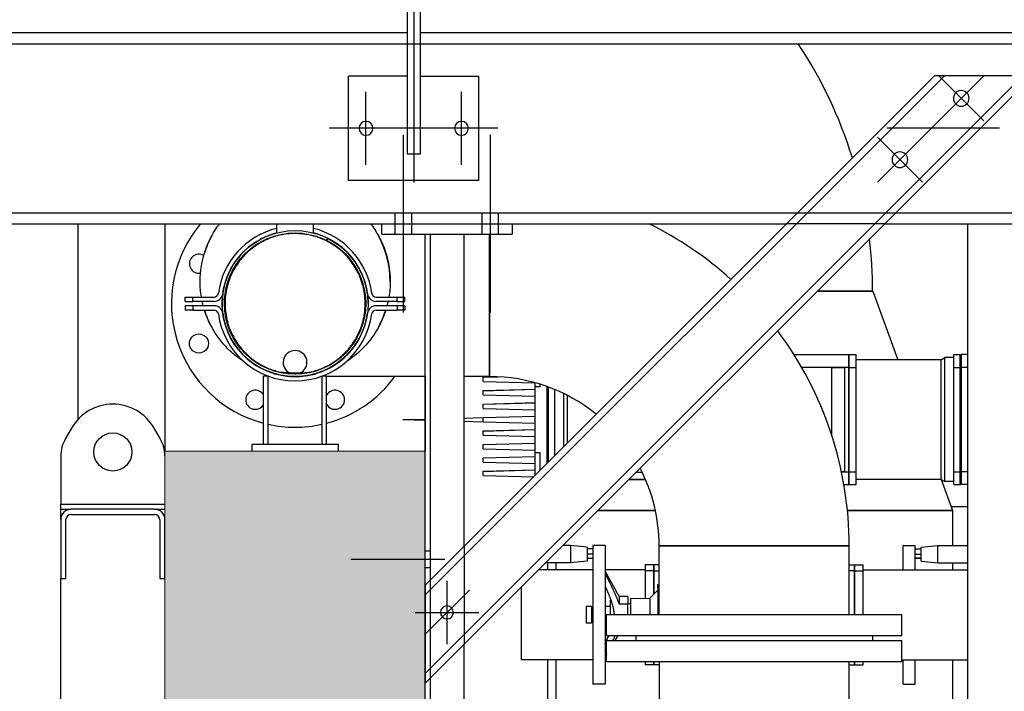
# Model space of a CAD drawing. Extents: x -89225 to 110569, y 13360 to 87647.
# Tile 460 of 478: x 106900 to 108034, y 66537 to 67311. Entities that reach past the tile are written whole.
import ezdxf

# ---------------------------------------------------------------- set-up
doc = ezdxf.new("R2010")
doc.units = 0
doc.layers.add('Beluchtingstank', color=253, linetype='Continuous')
doc.layers.add('Iv-Lines 035', color=4, linetype='Continuous')

# ---------------------------------------------------------------- blocks, each defined once
blk = doc.blocks.new('Bordes been 1 ZAZ')
for p, q in [((1231702, -981670.4), (1231702, -983047.6)), ((1231694.5, -981737.1), (1231694.5, -983015.1)), ((1231709.5, -981737.1), (1231709.5, -983015.1)), ((1230391.2, -982875.1, 1600), (1231694.5, -982875.1, 1600)), ((1231709.5, -982875.1, 1600), (1233012.8, -982875.1, 1600)), ((1238455.2, -982887.6, 1600), (1230222.2, -982887.6, 1600)), ((1231688.7, -983624.7, 1600), (1230988.7, -982924.7, 1600)), ((1230988.7, -982924.7, 1600), (1231101.8, -982924.7, 1600)), ((1231688.7, -983613.4, 1600), (1231000, -982924.7, 1600)), ((1231045.2, -982924.7, 1600), (1231167.7, -983047.2, 1600)), ((1231045.2, -982976.4, 1600), (1231097, -982924.7, 1600)), ((1231688.7, -983522.9, 1600), (1231090.5, -982924.7, 1600)), ((1231688.7, -983511.6, 1600), (1231101.8, -982924.7, 1600)), ((1231627, -983045.1), (1231627, -982925.1)), ((1231694.5, -982925.1), (1231627, -982925.1)), ((1231709.5, -982925.1), (1231777, -982925.1)), ((1231777, -983045.1), (1231777, -982925.1)), ((1231647, -983027.1), (1231647, -982943.2)), ((1231757, -983027.1), (1231757, -982943.2)), ((1231026.8, -982985.1, 1600), (1231156.8, -982985.1, 1600)), ((1231115.9, -983047.2, 1600), (1231167.7, -982995.4, 1600)), ((1231605, -982985.1), (1231799, -982985.1)), ((1231613.7, -983197.5, 1600), (1231613.7, -982992.8, 1600)), ((1231713.7, -983197.5, 1600), (1231713.7, -982992.8, 1600)), ((1231694.5, -983015.1), (1231709.5, -983015.1)), ((1231627, -983045.1), (1231777, -983045.1)), ((1238455.2, -983082.6, 1600), (1230222.2, -983082.6, 1600)), ((1231604.2, -983107.1, 1600), (1231604.2, -983082.6, 1600)), ((1231623.2, -983107.1, 1600), (1231623.2, -983082.6, 1600)), ((1231704.2, -983107.1, 1600), (1231704.2, -983082.6, 1600)), ((1231723.2, -983107.1, 1600), (1231723.2, -983082.6, 1600)), ((1231159.1, -983095.1, 1600), (1230148.7, -983095.1, 1600)), ((1231063.7, -983095.1, 1600), (1231063.7, -984725.7, 1600)), ((1231159.1, -983095.1, 1600), (1231272.2, -983095.1, 1600)), ((1237583, -983095.1, 1600), (1231272.2, -983095.1, 1600)), ((1231588.7, -983095.1, 1600), (1231588.7, -983107.1, 1600)), ((1231738.7, -983107.1, 1600), (1231738.7, -983095.1, 1600)), ((1231738.7, -983107.1, 1600), (1231588.7, -983107.1, 1600)), ((1231643.7, -983466.6, 1600), (1231643.7, -983107.1, 1600)), ((1231682.7, -983722.1, 1600), (1231682.7, -983107.1, 1600)), ((1231688.7, -983722.1, 1600), (1231688.7, -983107.1, 1600)), ((1231643.7, -983466.6, 1600), (1231643.7, -983579.7, 1600)), ((1231682.7, -983472.6, 1600), (1231688.7, -983472.6, 1600)), ((1231666.3, -983482.1, 1600), (1231774.3, -983482.1, 1600)), ((1231682.7, -983491.6, 1600), (1231688.7, -983491.6, 1600)), ((1231663.7, -983506.6, 1600), (1231663.7, -983579.7, 1600)), ((1231689.5, -983569, 1600), (1231637.8, -983517.3, 1600)), ((1231688.7, -983511.6, 1600), (1231688.7, -983624.7, 1600)), ((1231700.2, -983543.1, 1600), (1231627.1, -983543.1, 1600)), ((1231643.7, -983722.1, 1600), (1231643.7, -983579.7, 1600))]:
    blk.add_line(p, q)
for centre, radius in [((1231071.1, -982950.6, 1600), 9), ((1231647, -982985.1), 8), ((1231757, -982985.1), 8), ((1231141.8, -983021.3, 1600), 9), ((1231663.7, -983543.1, 1600), 7.5)]:
    blk.add_circle(centre, radius)
blk = doc.blocks.new('Beuchtingstank doorsnede')
h = blk.add_hatch()
h.set_pattern_fill('ANSI31', color=256, scale=2540, angle=165.0002, style=0)
h.set_pattern_definition([(210.0002, (1248752.05, -931373.5), (158.751, -274.9626), [])])
edge = h.paths.add_edge_path()
edge.add_ellipse((1219998, -938419.1), major_axis=(84.1, 0), ratio=1, start_angle=0, end_angle=360)
edge = h.paths.add_edge_path(flags=0)
edge.add_ellipse((1219998, -938419.1), major_axis=(81.4, 0), ratio=1, start_angle=0, end_angle=360)
h = blk.add_hatch()
h.set_pattern_fill('ANSI31', color=256, scale=2540, angle=75, style=0)
h.set_pattern_definition([(120, (1248752.05, -931373.5), (-274.963, -158.75), [])])
edge = h.paths.add_edge_path()
edge.add_line((1219728, -938668.1), (1219728, -938736.1))
edge.add_line((1219728, -938736.1), (1219734, -938736.1))
edge.add_line((1219734, -938736.1), (1219734, -938668.1))
edge.add_ellipse((1219740, -938668.1), major_axis=(0, 6), ratio=1, start_angle=0, end_angle=90, ccw=False)
edge.add_line((1219740, -938662.1), (1219836, -938662.1))
edge.add_ellipse((1219836, -938668.1), major_axis=(6, 0), ratio=1, start_angle=0, end_angle=90, ccw=False)
edge.add_line((1219842, -938668.1), (1219842, -938736.1))
edge.add_line((1219842, -938736.1), (1219848, -938736.1))
edge.add_line((1219848, -938736.1), (1219848, -938668.1))
edge.add_ellipse((1219836, -938668.1), major_axis=(0, 12), ratio=1, start_angle=270, end_angle=360)
edge.add_line((1219836, -938656.1), (1219740, -938656.1))
edge.add_ellipse((1219740, -938668.1), major_axis=(-12, 0), ratio=1, start_angle=270, end_angle=360)
for p, q in [((1219748, -938552.4), (1219748, -938327.1)), ((1219848, -938327.1), (1219848, -938589.1)), ((1219977, -938337.7), (1219977, -938327.1)), ((1220019.1, -938337.7), (1220019.1, -938327.1)), ((1220222.2, -938339.1), (1220222.2, -938503.3)), ((1220222.2, -938503.3), (1220222.2, -938339.1)), ((1220600, -938404.7), (1220663.6, -938404.7)), ((1220663.6, -938404.7), (1220600, -938404.7)), ((1220663.6, -938404.7), (1220692.4, -938483.8)), ((1219871.5, -938411.6), (1219880.3, -938411.6)), ((1219871.5, -938416.6), (1219871.5, -938411.6)), ((1219871.5, -938416.6), (1219880.3, -938416.6)), ((1219880.3, -938411.6), (1219904.7, -938411.6)), ((1219880.3, -938416.6), (1219880.3, -938411.6)), ((1219904.7, -938416.6), (1219880.3, -938416.6)), ((1220091.4, -938411.6), (1220115.8, -938411.6)), ((1220115.8, -938416.6), (1220091.4, -938416.6)), ((1220115.8, -938411.6), (1220124.5, -938411.6)), ((1220115.8, -938416.6), (1220115.8, -938411.6)), ((1220115.8, -938416.6), (1220124.5, -938416.6)), ((1220124.5, -938416.6), (1220124.5, -938411.6)), ((1219880.3, -938421.6), (1219871.5, -938421.6)), ((1219871.5, -938421.6), (1219871.5, -938426.6)), ((1219880.3, -938426.6), (1219871.5, -938426.6)), ((1219904.7, -938421.6), (1219880.3, -938421.6)), ((1219880.3, -938421.6), (1219880.3, -938426.6)), ((1219880.3, -938426.6), (1219904.7, -938426.6)), ((1220115.8, -938421.6), (1220091.4, -938421.6)), ((1220091.4, -938426.6), (1220115.8, -938426.6)), ((1220124.5, -938421.6), (1220115.8, -938421.6)), ((1220115.8, -938421.6), (1220115.8, -938426.6)), ((1220124.5, -938426.6), (1220115.8, -938426.6)), ((1220124.5, -938421.6), (1220124.5, -938426.6)), ((1220572.9, -938477.8), (1220636, -938477.8)), ((1220636, -938492.6), (1220636, -938477.8)), ((1220636.5, -938478.3), (1220636, -938477.8)), ((1220636.5, -938492.6), (1220636.5, -938477.8)), ((1220636.5, -938477.8), (1220644.5, -938477.8)), ((1220644.5, -938492.6), (1220644.5, -938477.8)), ((1220742.5, -938483.8), (1220644.5, -938483.8)), ((1220742.5, -938483.8), (1220746.9, -938481.3)), ((1220742.5, -938621.8), (1220742.5, -938483.8)), ((1220746.9, -938624.3), (1220746.9, -938481.3)), ((1220757, -938481.3), (1220746.9, -938481.3)), ((1220757, -938492.6), (1220757, -938477.8)), ((1220757, -938477.8), (1220764.5, -938477.8)), ((1220764.5, -938492.6), (1220764.5, -938477.8)), ((1220765.5, -938478.8), (1220764.5, -938477.8)), ((1220765.5, -938477.8), (1220765.5, -938492.6)), ((1220773, -938477.8), (1220765.5, -938477.8)), ((1220636, -938492.6), (1220581.8, -938492.6)), ((1220616.5, -938492.8), (1220631.5, -938492.8)), ((1220616.5, -938571.2), (1220616.5, -938492.8)), ((1220631.5, -938612.8), (1220631.5, -938492.8)), ((1220636, -938613.1), (1220636, -938492.6)), ((1220636.5, -938492.6), (1220644.5, -938492.6)), ((1220636.5, -938613), (1220636.5, -938492.6)), ((1220644.5, -938613), (1220644.5, -938492.6)), ((1220757, -938492.6), (1220764.5, -938492.6)), ((1220757, -938613), (1220757, -938492.6)), ((1220764.5, -938613), (1220764.5, -938492.6)), ((1220773.5, -938492.6), (1220765.5, -938492.6)), ((1220765.5, -938492.6), (1220765.5, -938613)), ((1219961.8, -938581.1), (1219961.8, -938502.6)), ((1219966.8, -938502.6), (1219961.8, -938502.6)), ((1219966.8, -938581.1), (1219966.8, -938502.6)), ((1219999.3, -938503.3), (1219998, -938503.3)), ((1220029.3, -938503.3), (1220027.5, -938503.3)), ((1220029.3, -938581.1), (1220029.3, -938502.6)), ((1220034.3, -938502.6), (1220029.3, -938502.6)), ((1220034.3, -938581.1), (1220034.3, -938502.6)), ((1220148, -938503.3), (1220034.3, -938503.3)), ((1220148, -938503.3), (1220148, -938552.2)), ((1220222.2, -938503.3), (1220193, -938503.3)), ((1220214.7, -938504), (1220231.7, -938503.5)), ((1220214.7, -938504), (1220232, -938503.5)), ((1220214.7, -938504), (1220231.9, -938503.5)), ((1220214.7, -938503.9), (1220231.2, -938503.5)), ((1220214.7, -938503.9), (1220231, -938503.5)), ((1220214.7, -938503.9), (1220231.5, -938503.5)), ((1220214.7, -938503.9), (1220231.3, -938503.5)), ((1220214.7, -938503.9), (1220214.7, -938503.9)), ((1220214.7, -938503.9), (1220214.7, -938503.9)), ((1220214.7, -938504), (1220214.7, -938503.9)), ((1220214.7, -938503.9), (1220214.7, -938503.9)), ((1220214.7, -938504), (1220214.7, -938504)), ((1220214.7, -938508.8), (1220214.7, -938504)), ((1220214.7, -938504), (1220214.7, -938504)), ((1220214.7, -938508.8), (1220274.5, -938510.4)), ((1220214.7, -938519.4), (1220274.7, -938517.8)), ((1220214.7, -938519.4), (1220274.7, -938517.8)), ((1220214.7, -938519.4), (1220274.7, -938517.8)), ((1220214.7, -938519.4), (1220274.7, -938517.9)), ((1220214.7, -938519.5), (1220274.7, -938517.9)), ((1220214.7, -938519.5), (1220274.7, -938517.9)), ((1220214.7, -938519.4), (1220274.7, -938517.9)), ((1220214.7, -938519.5), (1220274.7, -938517.9)), ((1220214.7, -938519.5), (1220274.7, -938517.9)), ((1220214.7, -938519.4), (1220214.7, -938519.4)), ((1220214.7, -938519.4), (1220214.7, -938519.4)), ((1220214.7, -938519.4), (1220214.7, -938519.4)), ((1220214.7, -938519.5), (1220214.7, -938519.4)), ((1220214.7, -938519.4), (1220214.7, -938519.4)), ((1220214.7, -938519.5), (1220214.7, -938519.5)), ((1220214.7, -938519.5), (1220214.7, -938519.5)), ((1220214.7, -938519.5), (1220214.7, -938519.5)), ((1220214.7, -938524.4), (1220214.7, -938519.5)), ((1220274.7, -938515.1), (1220274.7, -938510.5)), ((1220274.7, -938590.7), (1220274.7, -938515.1)), ((1220280.5, -938515.1), (1220274.7, -938515.1)), ((1220280.5, -938515.1), (1220280.5, -938512.2)), ((1220288.5, -938603.1), (1220288.5, -938514.9)), ((1220289.5, -938515.3), (1220289.5, -938602.1)), ((1220297, -938518.2), (1220297, -938594.6)), ((1220214.7, -938524.4), (1220274.7, -938525.9)), ((1220307.2, -938522.7), (1220307.2, -938584.4)), ((1220311.6, -938524.9), (1220311.6, -938580.1)), ((1220214.7, -938534.9), (1220274.7, -938533.3)), ((1220214.7, -938534.9), (1220274.7, -938533.3)), ((1220214.7, -938534.9), (1220274.7, -938533.3)), ((1220214.7, -938535), (1220274.7, -938533.4)), ((1220214.7, -938534.9), (1220274.7, -938533.4)), ((1220214.7, -938535), (1220274.7, -938533.4)), ((1220214.7, -938535), (1220274.7, -938533.4)), ((1220214.7, -938535), (1220274.7, -938533.4)), ((1220214.7, -938534.9), (1220274.7, -938533.4)), ((1220214.7, -938534.9), (1220214.7, -938534.9)), ((1220214.7, -938534.9), (1220214.7, -938534.9)), ((1220214.7, -938534.9), (1220214.7, -938534.9)), ((1220214.7, -938535), (1220214.7, -938534.9)), ((1220214.7, -938534.9), (1220214.7, -938534.9)), ((1220214.7, -938535), (1220214.7, -938535)), ((1220214.7, -938539.9), (1220214.7, -938535)), ((1220214.7, -938535), (1220214.7, -938535)), ((1220214.7, -938535), (1220214.7, -938535)), ((1220214.7, -938539.9), (1220274.7, -938541.4)), ((1220122, -938552.9), (1220148, -938552.2)), ((1220122, -938552.9), (1220148, -938553.5)), ((1220148, -938553.5), (1220148, -938589.1)), ((1220193, -938551), (1220214.7, -938550.4)), ((1220214.7, -938550.4), (1220274.7, -938548.8)), ((1220214.7, -938550.4), (1220274.7, -938548.8)), ((1220214.7, -938550.4), (1220274.7, -938548.8)), ((1220214.7, -938550.5), (1220274.7, -938548.9)), ((1220214.7, -938550.5), (1220274.7, -938548.9)), ((1220214.7, -938550.4), (1220274.7, -938548.9)), ((1220214.7, -938550.5), (1220274.7, -938548.9)), ((1220214.7, -938550.4), (1220214.7, -938550.4)), ((1220214.7, -938550.4), (1220214.7, -938550.4)), ((1220214.7, -938550.5), (1220214.7, -938550.4)), ((1220214.7, -938550.4), (1220214.7, -938550.4)), ((1220214.7, -938550.5), (1220214.7, -938550.5)), ((1220214.7, -938555.4), (1220214.7, -938550.5)), ((1220214.7, -938550.5), (1220214.7, -938550.5)), ((1219740.4, -938562.6), (1219733.4, -938574.8)), ((1219842.7, -938574.8), (1219835.7, -938562.6)), ((1220193, -938554.7), (1220214.7, -938555.3)), ((1220214.7, -938555.4), (1220274.7, -938556.9)), ((1220214.7, -938565.9), (1220274.7, -938564.3)), ((1220214.7, -938565.9), (1220274.7, -938564.3)), ((1220214.7, -938565.9), (1220274.7, -938564.3)), ((1220214.7, -938565.9), (1220274.7, -938564.4)), ((1220214.7, -938566), (1220274.7, -938564.4)), ((1220214.7, -938566), (1220274.7, -938564.4)), ((1220214.7, -938566), (1220274.7, -938564.4)), ((1220214.7, -938565.9), (1220274.7, -938564.4)), ((1220214.7, -938566), (1220274.7, -938564.4)), ((1220214.7, -938565.9), (1220214.7, -938565.9)), ((1220214.7, -938566), (1220214.7, -938565.9)), ((1220214.7, -938565.9), (1220214.7, -938565.9)), ((1220214.7, -938565.9), (1220214.7, -938565.9)), ((1220214.7, -938565.9), (1220214.7, -938565.9)), ((1220214.7, -938566), (1220214.7, -938566)), ((1220214.7, -938566), (1220214.7, -938566)), ((1220214.7, -938566), (1220214.7, -938566)), ((1220214.7, -938570.9), (1220214.7, -938566)), ((1220214.7, -938570.9), (1220274.7, -938572.4)), ((1219948, -938581.1), (1219953, -938581.1)), ((1219948, -938581.1), (1219948, -938589.1)), ((1219953, -938581.1), (1220043, -938581.1)), ((1220043, -938581.1), (1220048, -938581.1)), ((1220048, -938589.1), (1220048, -938581.1)), ((1220214.7, -938581.4), (1220274.7, -938579.8)), ((1220214.7, -938581.4), (1220274.7, -938579.8)), ((1220214.7, -938581.4), (1220274.7, -938579.8)), ((1220214.7, -938581.5), (1220274.7, -938579.9)), ((1220214.7, -938581.5), (1220274.7, -938579.9)), ((1220214.7, -938581.4), (1220274.7, -938579.9)), ((1220214.7, -938581.5), (1220274.7, -938579.9)), ((1220214.7, -938581.5), (1220274.7, -938579.9)), ((1220214.7, -938581.4), (1220274.7, -938579.9)), ((1220214.7, -938581.4), (1220214.7, -938581.4)), ((1220214.7, -938581.4), (1220214.7, -938581.4)), ((1220214.7, -938581.4), (1220214.7, -938581.4)), ((1220214.7, -938581.5), (1220214.7, -938581.4)), ((1220214.7, -938581.4), (1220214.7, -938581.4)), ((1220214.7, -938586.4), (1220214.7, -938581.5)), ((1220214.7, -938581.5), (1220214.7, -938581.5)), ((1220214.7, -938581.5), (1220214.7, -938581.5)), ((1220214.7, -938581.5), (1220214.7, -938581.5)), ((1220214.7, -938586.4), (1220274.7, -938587.9)), ((1219728, -938594.8), (1219728, -938650.1)), ((1220214.7, -938596.9), (1220274.7, -938595.3)), ((1220214.7, -938596.9), (1220274.7, -938595.3)), ((1220214.7, -938596.9), (1220274.7, -938595.4)), ((1220214.7, -938597), (1220274.7, -938595.4)), ((1220214.7, -938597), (1220274.7, -938595.4)), ((1220214.7, -938596.9), (1220274.7, -938595.4)), ((1220214.7, -938597), (1220274.7, -938595.4)), ((1220214.7, -938596.9), (1220214.7, -938596.9)), ((1220214.7, -938597), (1220214.7, -938596.9)), ((1220214.7, -938596.9), (1220214.7, -938596.9)), ((1220214.7, -938596.9), (1220214.7, -938596.9)), ((1220214.7, -938601.8), (1220214.7, -938597)), ((1220214.7, -938597), (1220214.7, -938597)), ((1220214.7, -938597), (1220214.7, -938597)), ((1220274.7, -938590.7), (1220280.5, -938590.7)), ((1220274.7, -938616.9), (1220274.7, -938590.7)), ((1220280.5, -938611.1), (1220280.5, -938590.7)), ((1220214.7, -938601.8), (1220274.7, -938603.4)), ((1220214.7, -938612.4), (1220274.7, -938610.8)), ((1220214.7, -938612.5), (1220274.7, -938610.9)), ((1220214.7, -938612.4), (1220274.7, -938610.9)), ((1220214.7, -938612.4), (1220274.7, -938610.9)), ((1220214.7, -938612.5), (1220274.7, -938610.9)), ((1220214.7, -938612.4), (1220214.7, -938612.4)), ((1220214.7, -938612.4), (1220214.7, -938612.4)), ((1220214.7, -938612.5), (1220214.7, -938612.4)), ((1220214.7, -938612.5), (1220214.7, -938612.5)), ((1220214.7, -938617.3), (1220214.7, -938612.5)), ((1220214.7, -938617.3), (1220272.8, -938618.8)), ((1220382.9, -938621.8), (1220401.8, -938621.8)), ((1220383.4, -938621.3), (1220401.6, -938621.3)), ((1220391.2, -938613.6), (1220398.1, -938613.6)), ((1220627.6, -938612.8), (1220631.5, -938612.8)), ((1220627.7, -938613.1), (1220636, -938613.1)), ((1220636, -938627.8), (1220636, -938613.1)), ((1220636.5, -938613), (1220644.5, -938613)), ((1220636.5, -938627.8), (1220636.5, -938613)), ((1220644.5, -938627.8), (1220644.5, -938613)), ((1220742.5, -938621.8), (1220644.5, -938621.8)), ((1220742.5, -938621.8), (1220746.9, -938624.3)), ((1220742.6, -938621.9), (1220755.6, -938657.7)), ((1220757, -938613), (1220764.5, -938613)), ((1220757, -938627.8), (1220757, -938613)), ((1220764.5, -938627.8), (1220764.5, -938613)), ((1220773, -938613), (1220765.5, -938613)), ((1220765.5, -938613), (1220765.5, -938627.8)), ((1220630.5, -938627.8), (1220636, -938627.8)), ((1220636.5, -938627.3), (1220636, -938627.8)), ((1220636.5, -938627.8), (1220644.5, -938627.8)), ((1220757, -938624.3), (1220746.9, -938624.3)), ((1220757, -938627.8), (1220764.5, -938627.8)), ((1220765.5, -938626.8), (1220764.5, -938627.8)), ((1220773, -938627.8), (1220765.5, -938627.8)), ((1219728, -938650.1), (1219848, -938650.1)), ((1219728, -938656.1), (1219728, -938650.1)), ((1219728, -938668.1), (1219728, -938656.1)), ((1219728, -938656.1), (1219740, -938656.1)), ((1219836, -938656.1), (1219740, -938656.1)), ((1219836, -938656.1), (1219848, -938656.1)), ((1220773, -938653.5, 1600), (1220754.1, -938653.5)), ((1219740, -938662.1), (1219836, -938662.1)), ((1220347, -938657.7), (1220413.2, -938657.7)), ((1220413.2, -938657.7), (1220347, -938657.7)), ((1220634.6, -938657.7), (1220755.6, -938657.7)), ((1220755.6, -938657.7), (1220634.6, -938657.7)), ((1220755.6, -938657.7), (1220755.6, -938697.8)), ((1219728, -938668.1), (1219728, -938736.1)), ((1219734, -938736.1), (1219734, -938668.1)), ((1219842, -938668.1), (1219842, -938736.1)), ((1219848, -938736.1), (1219848, -938668.1)), ((1220315.5, -938697.8), (1220306.9, -938697.8)), ((1220315.5, -938697.8), (1220315.5, -938717.9)), ((1220334.5, -938699.8), (1220315.5, -938697.8)), ((1220334.5, -938699.8), (1220334.5, -938715.9)), ((1220341.3, -938701.8), (1220334.5, -938701.8)), ((1220341.3, -938701.8), (1220334.5, -938701.8)), ((1220341.3, -938697.8), (1220341.3, -938857.8)), ((1220355.3, -938697.8), (1220341.3, -938697.8)), ((1220355.3, -938697.8), (1220355.3, -938857.8)), ((1220636.6, -938698.5), (1220417.5, -938698.5)), ((1220417.5, -938698.5), (1220636.6, -938698.5)), ((1220417.5, -938777.5), (1220417.5, -938698.5)), ((1220636.6, -938777.5), (1220636.6, -938698.5)), ((1220698.7, -938725.8), (1220698.7, -938697.8)), ((1220698.7, -938697.8), (1220712.7, -938697.8)), ((1220712.7, -938725.8), (1220712.7, -938697.8)), ((1220712.7, -938701.8), (1220719.5, -938701.8)), ((1220719.5, -938699.8), (1220738.6, -938697.8)), ((1220719.5, -938715.9), (1220719.5, -938699.8)), ((1220738.6, -938717.9), (1220738.6, -938697.8)), ((1220738.6, -938697.8), (1220773, -938697.8)), ((1220341.3, -938707.8), (1220334.5, -938707.8)), ((1220334.5, -938712.6), (1220341.3, -938712.6)), ((1220712.7, -938707.8), (1220719.5, -938707.8)), ((1220712.7, -938712.6), (1220719.5, -938712.6)), ((1220719.5, -938712.6), (1220712.7, -938712.6)), ((1220315.5, -938717.9), (1220286.9, -938717.9)), ((1220289, -938717.9), (1220289, -938725.8)), ((1220298.4, -938717.9), (1220298.4, -938725.8)), ((1220334.5, -938715.9), (1220315.5, -938717.9)), ((1220401.5, -938720.3), (1220401.5, -938727.2)), ((1220411, -938720.3), (1220401.5, -938720.3)), ((1220411, -938720.3), (1220411, -938727.2)), ((1220411, -938720.8), (1220411.5, -938720.3)), ((1220411.5, -938720.3), (1220411.5, -938727.2)), ((1220417.5, -938720.3), (1220411.5, -938720.3)), ((1220636.6, -938720.3), (1220642.5, -938720.3)), ((1220642.5, -938727.2), (1220642.5, -938720.3)), ((1220643, -938720.8), (1220642.5, -938720.3)), ((1220643, -938727.2), (1220643, -938720.3)), ((1220643, -938720.3), (1220652.5, -938720.3)), ((1220652.5, -938727.2), (1220652.5, -938720.3)), ((1220719.5, -938715.9), (1220738.6, -938717.9)), ((1220738.6, -938717.9), (1220773, -938717.9)), ((1220755.6, -938717.9), (1220755.6, -938725.8)), ((1220341.3, -938725.8), (1220278.9, -938725.8)), ((1220401.5, -938725.8), (1220355.3, -938725.8)), ((1220371.3, -938756.8), (1220355.3, -938727.6)), ((1220411, -938727.2), (1220401.5, -938727.2)), ((1220401.5, -938727.2), (1220401.5, -938758.6)), ((1220411, -938727.2), (1220411, -938754.3)), ((1220411.5, -938727.2), (1220417.5, -938727.2)), ((1220411.5, -938727.2), (1220411.5, -938753.8)), ((1220642.5, -938727.2), (1220636.6, -938727.2)), ((1220642.5, -938777.5), (1220642.5, -938727.2)), ((1220643, -938727.2), (1220652.5, -938727.2)), ((1220643, -938777.5), (1220643, -938727.2)), ((1220652.5, -938725.8), (1220773, -938725.8)), ((1220652.5, -938777.5), (1220652.5, -938727.2)), ((1219728, -939637.1), (1219728, -938736.1)), ((1219728, -938736.1), (1219734, -938736.1)), ((1219842, -938736.1), (1219848, -938736.1)), ((1220259, -938829.8), (1220259, -938745.7)), ((1220416, -938746.8), (1220416, -938742.8)), ((1220416, -938742.8), (1220417.5, -938742.8)), ((1220416, -938746.8), (1220416, -938777.5)), ((1220417.5, -938746.8), (1220416, -938746.8)), ((1220371.3, -938756.8), (1220371.3, -938765.5)), ((1220381.3, -938756.8), (1220371.3, -938756.8)), ((1220381.3, -938756.8), (1220381.3, -938765.5)), ((1220384.7, -938758.9), (1220406.9, -938758.5)), ((1220406.9, -938758.5), (1220416, -938749.3)), ((1220406.9, -938758.5), (1220406.9, -938777.5)), ((1220333.6, -938768.3), (1220333.6, -938787.3)), ((1220339.6, -938768.3), (1220333.6, -938768.3)), ((1220339.6, -938768.3), (1220339.6, -938787.3)), ((1220355.3, -938767.8), (1220361.3, -938767.8)), ((1220361.3, -938777.5), (1220361.3, -938760.9)), ((1220361.3, -938760.9), (1220361.9, -938760.9)), ((1220381.3, -938765.5), (1220371.3, -938765.5)), ((1220384.7, -938765.3), (1220381.3, -938765.3)), ((1220381.3, -938777.5), (1220381.3, -938765.5)), ((1220384.7, -938758.9), (1220384.7, -938777.5)), ((1220339.6, -938772.3), (1220341.3, -938772.3)), ((1220357, -938777.5), (1220697, -938777.5)), ((1220357, -938801.5), (1220357, -938777.5)), ((1220697, -938801.5), (1220697, -938777.5)), ((1220339.6, -938787.3), (1220333.6, -938787.3)), ((1220339.6, -938783.3), (1220341.3, -938783.3)), ((1220355.3, -938787.8), (1220357, -938787.8)), ((1220357, -938801.5), (1220697, -938801.5)), ((1220369.8, -938801.5), (1220366.5, -938807.5)), ((1220390.5, -938801.5), (1220390.5, -938807.5)), ((1220663.5, -938801.5), (1220663.5, -938807.5)), ((1220357, -938807.5), (1220697, -938807.5)), ((1220357, -938831.5), (1220357, -938807.5)), ((1220697, -938831.5), (1220697, -938807.5)), ((1220357, -938824.9), (1220355.3, -938828.1)), ((1220341.3, -938829.8), (1220259, -938829.8)), ((1220289, -938829.8), (1220289, -939224.3)), ((1220298.4, -938829.8), (1220298.4, -939224.3)), ((1220357, -938829.8), (1220355.3, -938829.8)), ((1220357, -938831.5), (1220697, -938831.5)), ((1220401.5, -938831.5), (1220401.5, -938835.3)), ((1220411, -938835.3), (1220401.5, -938835.3)), ((1220411, -938831.5), (1220411, -938835.3)), ((1220411, -938834.8), (1220411.5, -938835.3)), ((1220411.5, -938831.5), (1220411.5, -938835.3)), ((1220417.5, -938835.3), (1220411.5, -938835.3)), ((1220417.5, -938831.5), (1220417.5, -939115.3)), ((1220636.6, -939115.3), (1220636.6, -938831.5)), ((1220636.6, -938835.3), (1220642.5, -938835.3)), ((1220642.5, -938835.3), (1220642.5, -938831.5)), ((1220643, -938834.8), (1220642.5, -938835.3)), ((1220643, -938835.3), (1220643, -938831.5)), ((1220643, -938835.3), (1220652.5, -938835.3)), ((1220652.5, -938835.3), (1220652.5, -938831.5)), ((1220697, -938829.8), (1220773, -938829.8)), ((1220698.7, -938857.8), (1220698.7, -938829.8)), ((1220712.7, -938857.8), (1220712.7, -938829.8)), ((1220755.6, -938829.8), (1220755.6, -941779.1)), ((1220355.3, -938857.8), (1220341.3, -938857.8)), ((1220698.7, -938857.8), (1220712.7, -938857.8))]:
    blk.add_line(p, q)
for centre, radius in [((1219998, -938419.1), 84.1), ((1219998, -938419.1), 81.4), ((1219887.2, -938465.1), 11), ((1219788, -938590.1), 22)]:
    blk.add_circle(centre, radius)
for centre, radius, start, end in [((1220146, -938404.7), 517.5, 17.2454, 33.4282), ((1219998, -938419.1), 142.5, 139.7881, 255.27), ((1220222.2, -938698.5), 414.3, 47.8533, 63.6845), ((1219998, -938419.1), 89.2, 103.6774, 172.3705), ((1219998, -938419.1), 84.2, 104.5074, 172.3705), ((1219998, -938419.1), 89.2, 7.6295, 76.3226), ((1219998, -938419.1), 84.2, 7.6295, 75.4926), ((1219998, -938393.7), 109.5, 151.3708, 163.6292), ((1219998, -938393.7), 109.5, 359.9999, 28.6292), ((1220146, -938404.7), 517.5, 0, 6.6643), ((1219887.2, -938373.2), 11, 59.8583, 279.1661), ((1219904.7, -938406.6), 5, 270, 352.3705), ((1219904.7, -938406.6), 10, 270, 352.3705), ((1220091.4, -938406.6), 10, 187.6295, 270), ((1220091.4, -938406.6), 5, 187.6295, 270), ((1219998, -938393.7), 109.5, 197.4784, 208.6292), ((1219904.7, -938431.6), 10, 7.6295, 90), ((1219904.7, -938431.6), 5, 7.6295, 90), ((1220091.4, -938431.6), 10, 90, 172.3705), ((1220091.4, -938431.6), 5, 90, 172.3705), ((1219998, -938393.7), 109.5, 331.3708, 342.5216), ((1219998, -938419.1), 89.2, 187.6295, 352.3705), ((1219998, -938419.1), 84.1, 187.6295, 352.3705), ((1220222.2, -938698.5), 414.3, 0, 36.7612), ((1219998, -938486.9), 13.7, 293.5914, 246.4097), ((1219998, -938419.1), 142.5, 284.73, 323.8106), ((1220222.2, -938698.5), 195.3, 51.0635, 90), ((1219952.1, -938530), 11, 28.2538, 331.7462), ((1220044, -938530), 11, 208.2538, 151.7462), ((1219788, -938590.1), 55, 30, 150), ((1219998, -938419.1), 142.5, 257.3394, 282.6606), ((1219768, -938594.8), 40, 150, 180), ((1219808, -938594.8), 40, 0, 30), ((1220222.2, -938698.5), 195.3, 0, 27.2972), ((1219740, -938668.1), 12, 90, 180), ((1219836, -938668.1), 12, 0, 90), ((1219740, -938668.1), 6, 90, 180), ((1219836, -938668.1), 6, 0, 90)]:
    blk.add_arc(centre, radius, start, end)
for centre, major_axis, ratio, start_param, end_param in [((1218022.9, -940343.3), (-3789.6, 0), 0.707401, 3.903178, 3.903561), ((1218022.9, -936763.9), (3789.6, 0), 0.706813, 5.521217, 5.5216)]:
    blk.add_ellipse(centre, major_axis=major_axis, ratio=ratio, start_param=start_param, end_param=end_param)
for points, knots in [([(1219890, -938411.6), (1219889, -938405.7), (1219888.5, -938399.8), (1219888.5, -938393.7), (1219888.5, -938381.5), (1219890.6, -938369.4), (1219894.6, -938357.8), (1219897.4, -938349.7), (1219901.2, -938341.9), (1219905.8, -938334.6), (1219907.5, -938332), (1219909.2, -938329.6), (1219911.1, -938327.1)], [-19.060199, -19.060199, -19.060199, -19.060199, -17.256446, -17.256446, -17.256446, -13.584257, -13.584257, -13.584257, -10.986652, -10.986652, -10.986652, -10.070016, -10.070016, -10.070016, -10.070016]), ([(1220085, -938327.1), (1220088.4, -938331.5), (1220091.4, -938336.2), (1220094.1, -938341.1), (1220099, -938350), (1220102.7, -938359.7), (1220104.9, -938369.7), (1220106.7, -938377.5), (1220107.6, -938385.6), (1220107.6, -938393.7), (1220107.6, -938399.8), (1220107.1, -938405.7), (1220106.1, -938411.6)], [-24.443005, -24.443005, -24.443005, -24.443005, -22.77179, -22.77179, -22.77179, -19.693565, -19.693565, -19.693565, -17.256447, -17.256447, -17.256447, -15.452694, -15.452694, -15.452694, -15.452694]), ([(1219997.1, -938338.4), (1219993.5, -938338.5), (1219989.9, -938338.7), (1219986.4, -938339.3), (1219982.4, -938339.8), (1219978.4, -938340.7), (1219974.5, -938341.9), (1219970.2, -938343.2), (1219965.9, -938344.9), (1219961.8, -938347), (1219959.6, -938348.1), (1219957.4, -938349.3), (1219955.3, -938350.6), (1219953.1, -938352), (1219950.9, -938353.5), (1219948.9, -938355.1), (1219946.7, -938356.8), (1219944.6, -938358.6), (1219942.6, -938360.5), (1219940.5, -938362.5), (1219938.5, -938364.6), (1219936.6, -938366.8), (1219934.6, -938369.1), (1219932.8, -938371.5), (1219931.1, -938373.9), (1219929.4, -938376.5), (1219927.8, -938379.2), (1219926.4, -938382), (1219924.9, -938384.8), (1219923.6, -938387.8), (1219922.5, -938390.8), (1219921.3, -938393.9), (1219920.3, -938397), (1219919.6, -938400.2), (1219918.8, -938403.4), (1219918.2, -938406.7), (1219917.8, -938410), (1219917.4, -938413.4), (1219917.3, -938416.7), (1219917.3, -938420.1), (1219917.4, -938423.4), (1219917.6, -938426.8), (1219918.1, -938430.1), (1219918.5, -938433.4), (1219919.2, -938436.7), (1219920, -938439.9), (1219920.9, -938443.1), (1219921.9, -938446.2), (1219923.1, -938449.3), (1219924.3, -938452.2), (1219925.7, -938455.2), (1219927.3, -938458), (1219928.8, -938460.7), (1219930.4, -938463.3), (1219932.2, -938465.9), (1219934, -938468.3), (1219935.8, -938470.7), (1219937.8, -938472.9), (1219939.8, -938475.1), (1219941.8, -938477.1), (1219943.9, -938479.1), (1219946, -938480.9), (1219948.1, -938482.7), (1219950.4, -938484.3), (1219952.5, -938485.8), (1219954.7, -938487.3), (1219956.9, -938488.6), (1219959.1, -938489.9), (1219961.3, -938491.1), (1219963.5, -938492.1), (1219967.6, -938494.1), (1219971.9, -938495.7), (1219976.3, -938496.9), (1219980.2, -938498), (1219984.2, -938498.8), (1219988.3, -938499.3), (1219991.8, -938499.7), (1219995.4, -938499.9), (1219999, -938499.9)], [-25.584553, -25.584553, -25.584553, -25.584553, -24.504271, -24.504271, -24.504271, -23.278379, -23.278379, -23.278379, -21.897152, -21.897152, -21.897152, -21.146132, -21.146132, -21.146132, -20.352179, -20.352179, -20.352179, -19.517041, -19.517041, -19.517041, -18.645026, -18.645026, -18.645026, -17.734835, -17.734835, -17.734835, -16.789754, -16.789754, -16.789754, -15.8182, -15.8182, -15.8182, -14.823699, -14.823699, -14.823699, -13.811365, -13.811365, -13.811365, -12.792276, -12.792276, -12.792276, -11.773188, -11.773188, -11.773188, -10.760853, -10.760853, -10.760853, -9.766352, -9.766352, -9.766352, -8.794798, -8.794798, -8.794798, -7.849717, -7.849717, -7.849717, -6.939526, -6.939526, -6.939526, -6.067511, -6.067511, -6.067511, -5.232374, -5.232374, -5.232374, -4.438421, -4.438421, -4.438421, -3.6874, -3.6874, -3.6874, -2.306173, -2.306173, -2.306173, -1.080281, -1.080281, -1.080281, 0, 0, 0, 0]), ([(1219974.3, -938338.4), (1219971.4, -938339.3), (1219968.6, -938340.3), (1219965.8, -938341.4), (1219963, -938342.6), (1219960.4, -938343.9), (1219957.7, -938345.3)], [-24.103413, -24.103413, -24.103413, -24.103413, -23.198038, -23.198038, -23.198038, -22.300285, -22.300285, -22.300285, -22.300285]), ([(1219999, -938499.9), (1220002.6, -938499.8), (1220006.2, -938499.6), (1220009.7, -938499), (1220013.7, -938498.5), (1220017.7, -938497.6), (1220021.6, -938496.4), (1220025.9, -938495.1), (1220030.2, -938493.4), (1220034.3, -938491.3), (1220036.5, -938490.2), (1220038.7, -938489), (1220040.8, -938487.7), (1220043, -938486.3), (1220045.2, -938484.8), (1220047.2, -938483.2), (1220049.4, -938481.5), (1220051.5, -938479.7), (1220053.5, -938477.8), (1220055.6, -938475.8), (1220057.6, -938473.7), (1220059.5, -938471.5), (1220061.4, -938469.2), (1220063.3, -938466.8), (1220065, -938464.3), (1220066.7, -938461.8), (1220068.3, -938459.1), (1220069.7, -938456.3), (1220071.2, -938453.5), (1220072.5, -938450.5), (1220073.6, -938447.5), (1220074.8, -938444.4), (1220075.8, -938441.3), (1220076.5, -938438.1), (1220077.3, -938434.9), (1220077.9, -938431.6), (1220078.3, -938428.3), (1220078.6, -938424.9), (1220078.8, -938421.6), (1220078.8, -938418.2), (1220078.7, -938414.8), (1220078.5, -938411.5), (1220078, -938408.2), (1220077.6, -938404.9), (1220076.9, -938401.6), (1220076.1, -938398.4), (1220075.2, -938395.2), (1220074.2, -938392.1), (1220073, -938389), (1220071.8, -938386), (1220070.4, -938383.1), (1220068.8, -938380.3), (1220067.3, -938377.6), (1220065.7, -938375), (1220063.9, -938372.4), (1220062.1, -938370), (1220060.3, -938367.6), (1220058.3, -938365.4), (1220056.3, -938363.2), (1220054.3, -938361.1), (1220052.2, -938359.2), (1220050.1, -938357.4), (1220048, -938355.6), (1220045.7, -938354), (1220043.6, -938352.4), (1220041.4, -938351), (1220039.2, -938349.7), (1220037, -938348.4), (1220034.8, -938347.2), (1220032.6, -938346.2), (1220028.4, -938344.2), (1220024.2, -938342.6), (1220019.8, -938341.4), (1220015.8, -938340.3), (1220011.9, -938339.5), (1220007.8, -938339), (1220004.3, -938338.6), (1220000.7, -938338.4), (1219997.1, -938338.4)], [-25.584553, -25.584553, -25.584553, -25.584553, -24.504271, -24.504271, -24.504271, -23.278379, -23.278379, -23.278379, -21.897152, -21.897152, -21.897152, -21.146132, -21.146132, -21.146132, -20.352179, -20.352179, -20.352179, -19.517041, -19.517041, -19.517041, -18.645026, -18.645026, -18.645026, -17.734835, -17.734835, -17.734835, -16.789754, -16.789754, -16.789754, -15.8182, -15.8182, -15.8182, -14.823699, -14.823699, -14.823699, -13.811365, -13.811365, -13.811365, -12.792276, -12.792276, -12.792276, -11.773188, -11.773188, -11.773188, -10.760853, -10.760853, -10.760853, -9.766352, -9.766352, -9.766352, -8.794798, -8.794798, -8.794798, -7.849717, -7.849717, -7.849717, -6.939526, -6.939526, -6.939526, -6.067511, -6.067511, -6.067511, -5.232374, -5.232374, -5.232374, -4.438421, -4.438421, -4.438421, -3.6874, -3.6874, -3.6874, -2.306173, -2.306173, -2.306173, -1.080281, -1.080281, -1.080281, 0, 0, 0, 0]), ([(1220071.9, -938378.8), (1220070, -938375.3), (1220067.8, -938371.8), (1220065.3, -938368.6), (1220062.9, -938365.4), (1220060.3, -938362.5), (1220057.5, -938359.7), (1220051.8, -938354), (1220045.4, -938349.1), (1220038.4, -938345.3)], [-9.036378, -9.036378, -9.036378, -9.036378, -7.811643, -7.811643, -7.811643, -6.622955, -6.622955, -6.622955, -4.209801, -4.209801, -4.209801, -4.209801]), ([(1219924.2, -938378.8), (1219923.7, -938379.7), (1219923.3, -938380.5), (1219922.9, -938381.3), (1219919.5, -938388), (1219917, -938395.2), (1219915.6, -938402.6), (1219914.5, -938408), (1219913.9, -938413.6), (1219913.9, -938419.1), (1219913.9, -938427.2), (1219915.1, -938435.2), (1219917.3, -938442.9)], [-17.473709, -17.473709, -17.473709, -17.473709, -17.188978, -17.188978, -17.188978, -14.930308, -14.930308, -14.930308, -13.255044, -13.255044, -13.255044, -10.841451, -10.841451, -10.841451, -10.841451]), ([(1219892.1, -938421.6), (1219891.8, -938420.4), (1219891.5, -938419.1), (1219891.2, -938417.8), (1219891.1, -938417.4), (1219891, -938417), (1219890.9, -938416.6)], [-20.0885156, -20.0885156, -20.0885156, -20.0885156, -19.6935646, -19.6935646, -19.6935646, -19.5718396, -19.5718396, -19.5718396, -19.5718396]), ([(1219939.3, -938486.2), (1219938.4, -938485.6), (1219937.5, -938485), (1219936.5, -938484.4), (1219930.8, -938480.5), (1219925.5, -938476.1), (1219920.6, -938471.2), (1219913.2, -938463.8), (1219907, -938455.5), (1219902, -938446.4), (1219898.6, -938440.1), (1219895.7, -938433.5), (1219893.6, -938426.7)], [-28.30088, -28.30088, -28.30088, -28.30088, -27.970219, -27.970219, -27.970219, -25.890615, -25.890615, -25.890615, -22.771789, -22.771789, -22.771789, -20.611251, -20.611251, -20.611251, -20.611251]), ([(1220102.5, -938426.6), (1220102.2, -938427.7), (1220101.9, -938428.7), (1220101.5, -938429.7), (1220098.7, -938437.8), (1220094.9, -938445.6), (1220090.3, -938452.9), (1220086, -938459.5), (1220081.1, -938465.6), (1220075.5, -938471.2), (1220069.8, -938476.9), (1220063.5, -938481.9), (1220056.8, -938486.2)], [-13.901643, -13.901643, -13.901643, -13.901643, -13.584257, -13.584257, -13.584257, -10.986653, -10.986653, -10.986653, -8.622279, -8.622279, -8.622279, -6.212014, -6.212014, -6.212014, -6.212014]), ([(1219924.2, -938459.5), (1219926.1, -938463), (1219928.3, -938466.4), (1219930.8, -938469.7), (1219933.2, -938472.8), (1219935.7, -938475.8), (1219938.6, -938478.6), (1219944.2, -938484.3), (1219950.7, -938489.2), (1219957.7, -938493)], [-9.036379, -9.036379, -9.036379, -9.036379, -7.811644, -7.811644, -7.811644, -6.622956, -6.622956, -6.622956, -4.209802, -4.209802, -4.209802, -4.209802]), ([(1220038.4, -938493), (1220043.2, -938490.3), (1220047.8, -938487.2), (1220052.1, -938483.6), (1220054, -938482.1), (1220055.8, -938480.4), (1220057.5, -938478.6), (1220063.2, -938472.9), (1220068.1, -938466.5), (1220071.9, -938459.5)], [-22.300285, -22.300285, -22.300285, -22.300285, -20.626758, -20.626758, -20.626758, -19.887131, -19.887131, -19.887131, -17.473708, -17.473708, -17.473708, -17.473708]), ([(1220636, -938492.6), (1220636.1, -938492.7), (1220636.1, -938492.7), (1220636.2, -938492.7), (1220636.2, -938492.8), (1220636.3, -938492.8), (1220636.3, -938492.8), (1220636.3, -938492.8), (1220636.4, -938492.9), (1220636.4, -938492.9), (1220636.5, -938492.9), (1220636.5, -938493), (1220636.5, -938493)], [0, 0, 0, 0, 0.1810866, 0.1810866, 0.1810866, 0.3621732, 0.3621732, 0.3621732, 0.5432599, 0.5432599, 0.5432599, 0.7243464, 0.7243464, 0.7243464, 0.7243464]), ([(1219974.3, -938499.9), (1219979.6, -938501.4), (1219985, -938502.5), (1219990.5, -938502.9), (1219993, -938503.2), (1219995.5, -938503.3), (1219998, -938503.3)], [-2.406674, -2.406674, -2.406674, -2.406674, -0.756777, -0.756777, -0.756777, -0.000001, -0.000001, -0.000001, -0.000001]), ([(1219998.9, -938499.5), (1219994.2, -938499.6), (1219989.5, -938499.3), (1219984.9, -938498.7), (1219984.1, -938498.6), (1219983.3, -938498.5), (1219982.5, -938498.4)], [-33.519123, -33.519123, -33.519123, -33.519123, -32.103812, -32.103812, -32.103812, -31.865129, -31.865129, -31.865129, -31.865129]), ([(1220013.6, -938498.4), (1220013.4, -938498.4), (1220013.2, -938498.4), (1220013, -938498.5), (1220008.3, -938499.1), (1220003.7, -938499.5), (1219998.9, -938499.5)], [-1.474727, -1.474727, -1.474727, -1.474727, -1.415312, -1.415312, -1.415312, -0.000001, -0.000001, -0.000001, -0.000001]), ([(1220636, -938613.1), (1220636.1, -938613), (1220636.1, -938613), (1220636.2, -938613), (1220636.2, -938612.9), (1220636.3, -938612.9), (1220636.3, -938612.9), (1220636.3, -938612.8), (1220636.4, -938612.8), (1220636.4, -938612.8), (1220636.5, -938612.8), (1220636.5, -938612.7), (1220636.5, -938612.7)], [0, 0, 0, 0, 0.1810866, 0.1810866, 0.1810866, 0.3621732, 0.3621732, 0.3621732, 0.5432598, 0.5432598, 0.5432598, 0.7243464, 0.7243464, 0.7243464, 0.7243464]), ([(1220355.3, -938730.6), (1220355.7, -938731.3), (1220356.1, -938732), (1220356.4, -938732.7), (1220356.8, -938733.4), (1220357.2, -938734.2), (1220357.5, -938734.9), (1220357.9, -938735.6), (1220358.2, -938736.3), (1220358.6, -938737), (1220359, -938737.7), (1220359.3, -938738.4), (1220359.7, -938739.2), (1220360, -938739.9), (1220360.4, -938740.6), (1220360.7, -938741.3), (1220360.9, -938741.7), (1220361.1, -938742), (1220361.3, -938742.4), (1220361.5, -938742.7), (1220361.6, -938743.1), (1220361.8, -938743.5), (1220362, -938743.8), (1220362.2, -938744.2), (1220362.3, -938744.5), (1220362.5, -938744.9), (1220362.7, -938745.3), (1220362.9, -938745.6), (1220363, -938746), (1220363.2, -938746.3), (1220363.4, -938746.7), (1220363.5, -938747.1), (1220363.7, -938747.4), (1220363.9, -938747.8), (1220364.1, -938748.2), (1220364.2, -938748.5), (1220364.4, -938748.9), (1220364.6, -938749.2), (1220364.7, -938749.6), (1220364.9, -938750), (1220365.1, -938750.3), (1220365.2, -938750.7), (1220365.4, -938751.1), (1220365.6, -938751.4), (1220365.7, -938751.8), (1220365.9, -938752.1), (1220366.1, -938752.5), (1220366.2, -938752.9), (1220366.4, -938753.2), (1220366.6, -938753.6), (1220366.7, -938754), (1220366.9, -938754.3), (1220367.1, -938754.7), (1220367.2, -938755.1), (1220367.4, -938755.4), (1220367.5, -938755.8), (1220367.7, -938756.2), (1220367.8, -938756.5), (1220368, -938756.9), (1220368.2, -938757.3), (1220368.3, -938757.6), (1220368.5, -938758), (1220368.6, -938758.4), (1220368.8, -938758.8), (1220368.9, -938759.1), (1220369.1, -938759.5), (1220369.2, -938759.9), (1220369.4, -938760.2), (1220369.5, -938760.6), (1220369.7, -938761), (1220369.8, -938761.4), (1220369.9, -938761.7), (1220370.1, -938762.1), (1220370.2, -938762.5), (1220370.3, -938762.9), (1220370.5, -938763.2), (1220370.6, -938763.6), (1220370.7, -938764), (1220370.9, -938764.4), (1220371, -938764.8), (1220371.1, -938765.1), (1220371.3, -938765.5)], [0, 0, 0, 0, 2.400379, 2.400379, 2.400379, 4.800739, 4.800739, 4.800739, 7.201078, 7.201078, 7.201078, 9.6014, 9.6014, 9.6014, 12.001716, 12.001716, 12.001716, 13.201912, 13.201912, 13.201912, 14.402148, 14.402148, 14.402148, 15.602407, 15.602407, 15.602407, 16.802671, 16.802671, 16.802671, 18.00293, 18.00293, 18.00293, 19.203174, 19.203174, 19.203174, 20.403398, 20.403398, 20.403398, 21.603598, 21.603598, 21.603598, 22.803778, 22.803778, 22.803778, 24.003942, 24.003942, 24.003942, 25.204155, 25.204155, 25.204155, 26.404737, 26.404737, 26.404737, 27.605599, 27.605599, 27.605599, 28.806587, 28.806587, 28.806587, 30.007572, 30.007572, 30.007572, 31.208459, 31.208459, 31.208459, 32.409181, 32.409181, 32.409181, 33.60971, 33.60971, 33.60971, 34.810054, 34.810054, 34.810054, 36.01026, 36.01026, 36.01026, 37.210415, 37.210415, 37.210415, 38.412648, 38.412648, 38.412648, 38.412648]), ([(1220411, -938727.6), (1220411.1, -938727.6), (1220411.1, -938727.6), (1220411.2, -938727.5), (1220411.2, -938727.5), (1220411.3, -938727.5), (1220411.3, -938727.4), (1220411.3, -938727.4), (1220411.4, -938727.4), (1220411.4, -938727.3), (1220411.5, -938727.3), (1220411.5, -938727.3), (1220411.5, -938727.2)], [0, 0, 0, 0, 0.1904929, 0.1904929, 0.1904929, 0.3809859, 0.3809859, 0.3809859, 0.571479, 0.571479, 0.571479, 0.7619723, 0.7619723, 0.7619723, 0.7619723]), ([(1220642.5, -938727.2), (1220642.6, -938727.3), (1220642.6, -938727.3), (1220642.7, -938727.3), (1220642.7, -938727.4), (1220642.8, -938727.4), (1220642.8, -938727.4), (1220642.8, -938727.5), (1220642.9, -938727.5), (1220642.9, -938727.5), (1220643, -938727.6), (1220643, -938727.6), (1220643, -938727.6)], [0, 0, 0, 0, 0.1904933, 0.1904933, 0.1904933, 0.3809864, 0.3809864, 0.3809864, 0.5714794, 0.5714794, 0.5714794, 0.7619723, 0.7619723, 0.7619723, 0.7619723]), ([(1220355.3, -938744.9), (1220355.4, -938745), (1220355.5, -938745.2), (1220355.6, -938745.4), (1220355.7, -938745.7), (1220355.9, -938746.1), (1220356.1, -938746.5), (1220356.2, -938746.8), (1220356.4, -938747.2), (1220356.5, -938747.6), (1220356.7, -938747.9), (1220356.9, -938748.3), (1220357, -938748.7), (1220357.2, -938749.1), (1220357.3, -938749.4), (1220357.5, -938749.8), (1220357.7, -938750.2), (1220357.8, -938750.5), (1220358, -938750.9), (1220358.1, -938751.3), (1220358.3, -938751.6), (1220358.4, -938752), (1220358.6, -938752.4), (1220358.7, -938752.7), (1220358.9, -938753.1), (1220359.1, -938753.5), (1220359.2, -938753.9), (1220359.4, -938754.2), (1220359.5, -938754.6), (1220359.7, -938755), (1220359.8, -938755.4), (1220360, -938755.8), (1220360.2, -938756.3), (1220360.3, -938756.7), (1220360.5, -938757.2), (1220360.7, -938757.6), (1220360.9, -938758.1), (1220361, -938758.3), (1220361, -938758.5), (1220361.1, -938758.7), (1220361.2, -938759), (1220361.3, -938759.2), (1220361.4, -938759.4), (1220361.5, -938759.6), (1220361.5, -938759.9), (1220361.6, -938760.1), (1220361.7, -938760.3), (1220361.8, -938760.6), (1220361.9, -938760.8), (1220362, -938761), (1220362, -938761.2), (1220362.1, -938761.5), (1220362.2, -938761.7), (1220362.3, -938761.9), (1220362.4, -938762.2), (1220362.4, -938762.4), (1220362.5, -938762.6), (1220362.6, -938762.8), (1220362.7, -938763.1), (1220362.7, -938763.3), (1220362.8, -938763.5), (1220362.9, -938763.8), (1220363, -938764), (1220363, -938764.2), (1220363.1, -938764.5), (1220363.2, -938764.7), (1220363.2, -938764.9), (1220363.3, -938765.2), (1220363.4, -938765.4), (1220363.5, -938765.6), (1220363.5, -938765.9), (1220363.6, -938766.1), (1220363.7, -938766.3), (1220363.7, -938766.6), (1220363.8, -938766.8), (1220363.8, -938767), (1220363.9, -938767.3), (1220364, -938767.5), (1220364, -938767.7), (1220364.2, -938768.2), (1220364.3, -938768.7), (1220364.4, -938769.2), (1220364.5, -938769.6), (1220364.6, -938770.1), (1220364.7, -938770.6), (1220364.7, -938770.8), (1220364.8, -938771.1), (1220364.8, -938771.3), (1220364.9, -938771.6), (1220364.9, -938771.8), (1220364.9, -938772), (1220365, -938772.3), (1220365, -938772.5), (1220365.1, -938772.8), (1220365.1, -938773), (1220365.1, -938773.2), (1220365.2, -938773.5), (1220365.2, -938773.7), (1220365.2, -938774), (1220365.2, -938774.2), (1220365.3, -938774.5), (1220365.3, -938774.7), (1220365.3, -938774.9), (1220365.3, -938775.2), (1220365.3, -938775.4), (1220365.4, -938775.7), (1220365.4, -938775.9), (1220365.4, -938776.1), (1220365.4, -938776.4), (1220365.4, -938776.6), (1220365.4, -938776.9), (1220365.4, -938777.1), (1220365.4, -938777.3), (1220365.4, -938777.4), (1220365.4, -938777.5)], [27.154389, 27.154389, 27.154389, 27.154389, 27.698456, 27.698456, 27.698456, 28.902745, 28.902745, 28.902745, 30.107018, 30.107018, 30.107018, 31.311278, 31.311278, 31.311278, 32.515528, 32.515528, 32.515528, 33.71979, 33.71979, 33.71979, 34.924325, 34.924325, 34.924325, 36.129133, 36.129133, 36.129133, 37.334092, 37.334092, 37.334092, 38.539095, 38.539095, 38.539095, 39.992083, 39.992083, 39.992083, 41.444904, 41.444904, 41.444904, 42.17123, 42.17123, 42.17123, 42.897498, 42.897498, 42.897498, 43.623707, 43.623707, 43.623707, 44.349862, 44.349862, 44.349862, 45.075973, 45.075973, 45.075973, 45.802051, 45.802051, 45.802051, 46.528112, 46.528112, 46.528112, 47.254173, 47.254173, 47.254173, 47.981048, 47.981048, 47.981048, 48.709538, 48.709538, 48.709538, 49.439369, 49.439369, 49.439369, 50.170279, 50.170279, 50.170279, 50.902022, 50.902022, 50.902022, 51.634363, 51.634363, 51.634363, 53.099988, 53.099988, 53.099988, 54.56561, 54.56561, 54.56561, 55.298014, 55.298014, 55.298014, 56.02997, 56.02997, 56.02997, 56.76137, 56.76137, 56.76137, 57.492129, 57.492129, 57.492129, 58.222187, 58.222187, 58.222187, 58.951509, 58.951509, 58.951509, 59.680092, 59.680092, 59.680092, 60.407962, 60.407962, 60.407962, 61.135182, 61.135182, 61.135182, 61.565311, 61.565311, 61.565311, 61.565311]), ([(1220359.3, -938801.5), (1220359.2, -938801.9), (1220359.1, -938802.2), (1220358.9, -938802.5), (1220358.8, -938802.9), (1220358.6, -938803.3), (1220358.5, -938803.6), (1220358.3, -938804), (1220358.1, -938804.4), (1220358, -938804.8), (1220357.8, -938805.1), (1220357.7, -938805.5), (1220357.5, -938805.9), (1220357.4, -938806.2), (1220357.2, -938806.6), (1220357, -938807), (1220356.9, -938807.3), (1220356.7, -938807.7), (1220356.6, -938808.1), (1220356.4, -938808.4), (1220356.2, -938808.8), (1220356.1, -938809.2), (1220355.9, -938809.5), (1220355.8, -938809.9), (1220355.6, -938810.3), (1220355.5, -938810.5), (1220355.4, -938810.6), (1220355.3, -938810.8)], [86.49208, 86.49208, 86.49208, 86.49208, 87.55231, 87.55231, 87.55231, 88.757173, 88.757173, 88.757173, 89.961852, 89.961852, 89.961852, 91.166234, 91.166234, 91.166234, 92.370484, 92.370484, 92.370484, 93.574741, 93.574741, 93.574741, 94.779009, 94.779009, 94.779009, 95.983291, 95.983291, 95.983291, 96.579562, 96.579562, 96.579562, 96.579562]), ([(1220355.3, -938810.8), (1220355.4, -938810.6), (1220355.5, -938810.4), (1220355.6, -938810.2), (1220355.8, -938809.8), (1220356, -938809.4), (1220356.1, -938809.1), (1220356.3, -938808.7), (1220356.4, -938808.3), (1220356.6, -938808), (1220356.8, -938807.6), (1220356.9, -938807.2), (1220357.1, -938806.8), (1220357.3, -938806.5), (1220357.4, -938806.1), (1220357.6, -938805.7), (1220357.7, -938805.4), (1220357.9, -938805), (1220358, -938804.6), (1220358.2, -938804.3), (1220358.4, -938803.9), (1220358.5, -938803.5), (1220358.7, -938803.1), (1220358.8, -938802.8), (1220359, -938802.4), (1220359.1, -938802.1), (1220359.2, -938801.8), (1220359.3, -938801.5)], [27.102057, 27.102057, 27.102057, 27.102057, 27.806524, 27.806524, 27.806524, 29.015616, 29.015616, 29.015616, 30.22469, 30.22469, 30.22469, 31.43374, 31.43374, 31.43374, 32.64276, 32.64276, 32.64276, 33.851751, 33.851751, 33.851751, 35.060715, 35.060715, 35.060715, 36.269662, 36.269662, 36.269662, 37.186078, 37.186078, 37.186078, 37.186078]), ([(1220366.8, -938801.5), (1220366.7, -938801.9), (1220366.5, -938802.2), (1220366.4, -938802.5), (1220366.2, -938802.8), (1220366.1, -938803.2), (1220365.9, -938803.6), (1220365.7, -938803.9), (1220365.6, -938804.3), (1220365.4, -938804.6), (1220365.2, -938805), (1220365.1, -938805.4), (1220364.9, -938805.7), (1220364.7, -938806.1), (1220364.6, -938806.5), (1220364.4, -938806.8), (1220364.3, -938807.1), (1220364.2, -938807.3), (1220364.1, -938807.5)], [12.212947, 12.212947, 12.212947, 12.212947, 13.207963, 13.207963, 13.207963, 14.408148, 14.408148, 14.408148, 15.608353, 15.608353, 15.608353, 16.808582, 16.808582, 16.808582, 18.008839, 18.008839, 18.008839, 18.813778, 18.813778, 18.813778, 18.813778]), ([(1220357, -938821.8), (1220356.8, -938822.2), (1220356.6, -938822.6), (1220356.4, -938823), (1220356.1, -938823.7), (1220355.7, -938824.4), (1220355.3, -938825.1)], [34.670477, 34.670477, 34.670477, 34.670477, 36.012213, 36.012213, 36.012213, 38.412648, 38.412648, 38.412648, 38.412648])]:
    blk.add_open_spline(points, degree=3, knots=knots)
for points in [[(1220021.8, -938338.4), (1220020.9, -938338.2), (1220020, -938337.9), (1220019.1, -938337.7)], [(1220082.2, -938419.1), (1220082.2, -938411.1), (1220081, -938403.1), (1220078.8, -938395.4)], [(1220105.2, -938416.6), (1220104.8, -938418.3), (1220104.4, -938420), (1220104, -938421.6)], [(1219998, -938503.3), (1219997.2, -938503.3), (1219996.3, -938503.3), (1219995.4, -938503.3)], [(1219998, -938503.3), (1220006.1, -938503.3), (1220014.1, -938502.1), (1220021.8, -938499.9)], [(1220000.7, -938503.3), (1219999.8, -938503.3), (1219998.9, -938503.3), (1219998, -938503.3)]]:
    blk.add_open_spline(points, degree=3)

msp = doc.modelspace()

# ---------------------------------------------------------------- hatches: boundary and pattern name
at = {"layer": 'Beluchtingstank', "lineweight": 9, "ltscale": 0.01}
h = msp.add_hatch(dxfattribs=at)
h.set_pattern_fill('AR-CONC', color=256, style=0)
h.paths.add_polyline_path([(80617.1, 62564.3), (80917.1, 62564.3), (80917.1, 66667.3), (80917.1, 66735.3), (80917.1, 66814.3), (80617.1, 66814.3)])
h.paths.add_polyline_path([(107067.1, 62564.3), (107367.1, 62564.3), (107367.1, 66814.3), (107067.1, 66814.3), (107067.1, 66735.3), (107067.1, 66667.3)])
h.paths.add_polyline_path([(93867.1, 66264.3), (93867.1, 66263.2), (93867.1, 62564.3), (94117.1, 62564.3), (94117.1, 66263.2), (94117.1, 66264.3), (94113.6, 66264.3), (93870.6, 66264.3)])

# ---------------------------------------------------------------- linework, layer by layer
for p, q in [((107367.1, 66814.3), (107067.1, 66814.3)), ((107067.1, 66814.3), (107067.1, 62564.3)), ((107367.1, 62564.3), (107367.1, 66814.3))]:
    msp.add_line(p, q, dxfattribs=at)

# ---------------------------------------------------------------- block references
at = {"layer": 'Iv-Lines 035', "xscale": -1}
msp.add_blockref('Bordes been 1 ZAZ', (1339055.8, 1050171.4), dxfattribs=at)
at = {"layer": 'Iv-Lines 035'}
msp.add_blockref('Beuchtingstank doorsnede', (-1112780.9, 1005403.4), dxfattribs=at)

doc.saveas('drawing.dxf')
